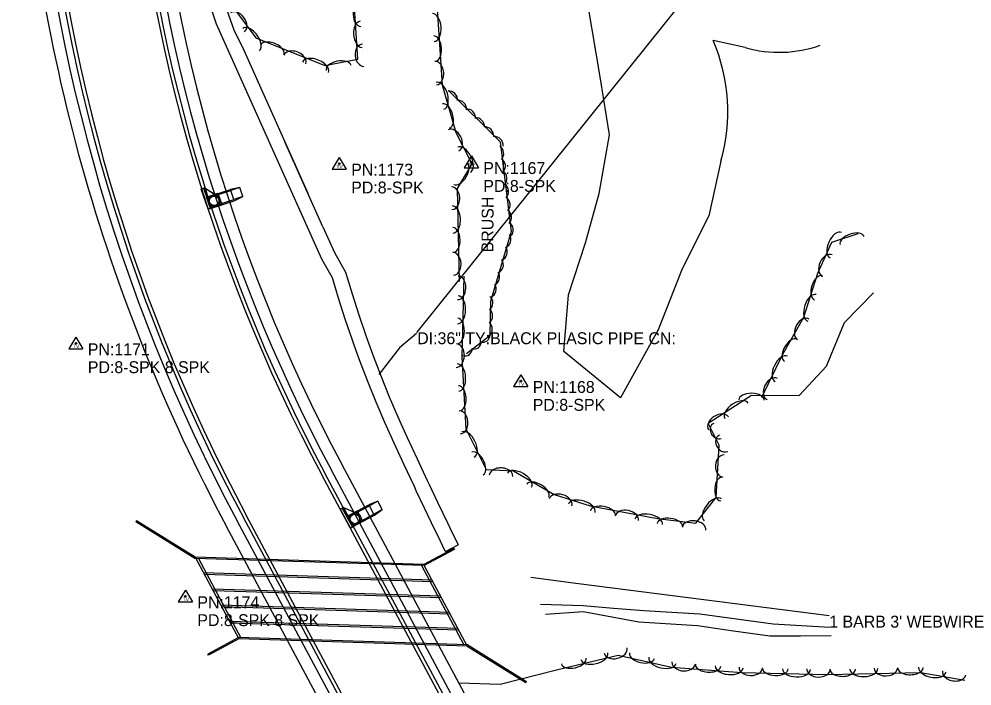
# Model space of a CAD drawing. Extents: x 978516 to 993312, y 1836504 to 1846212.
# Drawn here: x 992481.5 to 992881.8, y 1841361.8 to 1841641.6 of the extents above; entities that cross this region are included whole.
import ezdxf

# ---------------------------------------------------------------- set-up
doc = ezdxf.new("R2010")
doc.units = 0
for name, color, linetype in [('R_Drainage', 7, 'Continuous'), ('R_Proposed Road', 7, 'Continuous'), ('S_CROSS_DRAIN', 7, 'Continuous'), ('S_CROSS_DRAIN_ANNOT', 7, 'Continuous'), ('S_DITCHLINE', 7, 'Continuous'), ('S_DRG_PT_SYM', 7, 'Continuous'), ('S_FENCE', 7, 'Continuous'), ('S_FENCE_ANNOT', 7, 'Continuous'), ('S_PARKING', 7, 'Continuous'), ('S_SECONDARY_CTL', 7, 'Continuous'), ('S_SECONDARY_CTL_ANNOT', 7, 'Continuous'), ('S_TREE', 7, 'Continuous'), ('S_TREE_ANNOT', 7, 'Continuous')]:
    doc.layers.add(name, color=color, linetype=linetype)

msp = doc.modelspace()

# ---------------------------------------------------------------- linework, layer by layer
at = {"layer": 'R_Drainage'}
for p, q in [((992608.61, 1841540.89), (992564.49, 1841639.47)), ((992609.13, 1841554.44), (992593.17, 1841590.08)), ((992558.92, 1841570.64), (992561.92, 1841562.15)), ((992561.86, 1841562.14), (992559.08, 1841570.7)), ((992559.39, 1841570.8), (992564.76, 1841567.46)), ((992559.55, 1841570.86), (992563.83, 1841568.04)), ((992560.31, 1841566.9), (992570.3, 1841570.14)), ((992560.94, 1841566.58), (992570.45, 1841569.67)), ((992574.26, 1841570.9), (992570.3, 1841570.14)), ((992574.26, 1841570.9), (992570.45, 1841569.67)), ((992571.69, 1841565.86), (992570.45, 1841569.67)), ((992575.49, 1841567.1), (992574.26, 1841570.9)), ((992562.18, 1841562.77), (992560.94, 1841566.58)), ((992561.86, 1841562.14), (992571.84, 1841565.39)), ((992562.18, 1841562.77), (992571.69, 1841565.86)), ((992564.97, 1841568.53), (992566.64, 1841563.82)), ((992575.49, 1841567.1), (992571.69, 1841565.86)), ((992571.84, 1841565.39), (992575.49, 1841567.1)), ((992609.13, 1841554.44), (992613.97, 1841543.61)), ((992617.72, 1841436.63), (992623.54, 1841434.15)), ((992617.72, 1841436.63), (992622.43, 1841434.62)), ((992619.17, 1841432.87), (992628.43, 1841437.83)), ((992619.85, 1841432.67), (992628.66, 1841437.39)), ((992632.19, 1841439.28), (992628.43, 1841437.83)), ((992632.19, 1841439.28), (992628.66, 1841437.39)), ((992630.55, 1841433.87), (992628.66, 1841437.39)), ((992634.08, 1841435.76), (992632.19, 1841439.28)), ((992617.28, 1841436.4), (992621.53, 1841428.47)), ((992621.53, 1841428.47), (992617.28, 1841436.4)), ((992621.74, 1841429.14), (992619.85, 1841432.67)), ((992621.53, 1841428.47), (992630.78, 1841433.42)), ((992621.74, 1841429.14), (992630.55, 1841433.87)), ((992623.58, 1841435.24), (992625.94, 1841430.83)), ((992634.08, 1841435.76), (992630.55, 1841433.87)), ((992630.78, 1841433.42), (992634.08, 1841435.76)), ((992530.82, 1841431.08), (992530.55, 1841430.65)), ((992555.31, 1841415.3), (992530.55, 1841430.65)), ((992555.46, 1841415.8), (992530.82, 1841431.08)), ((992660.59, 1841418.2), (992665.88, 1841421.04)), ((992651.41, 1841412.77), (992664.19, 1841419.62)), ((992651.53, 1841412.26), (992664.43, 1841419.18)), ((992664.19, 1841419.62), (992664.43, 1841419.18)), ((992651.53, 1841412.26), (992555.31, 1841415.3)), ((992555.46, 1841415.8), (992573.83, 1841381.53)), ((992651.41, 1841412.77), (992555.46, 1841415.8)), ((992556.89, 1841415.25), (992574.71, 1841382.01)), ((992651.41, 1841412.77), (992669.78, 1841378.51)), ((992654.96, 1841406.15), (992559.01, 1841409.18)), ((992650.53, 1841412.3), (992668.35, 1841379.05)), ((992655.32, 1841405.48), (992559.37, 1841408.5)), ((992658.6, 1841399.37), (992562.65, 1841402.4)), ((992658.96, 1841398.69), (992563.01, 1841401.72)), ((992662.23, 1841392.58), (992566.28, 1841395.61)), ((992662.6, 1841391.91), (992566.65, 1841394.93)), ((992665.87, 1841385.8), (992569.92, 1841388.83)), ((992666.24, 1841385.12), (992570.28, 1841388.15)), ((992573.71, 1841382.04), (992560.81, 1841375.12)), ((992573.83, 1841381.53), (992561.05, 1841374.68)), ((992669.93, 1841379), (992573.71, 1841382.04)), ((992669.78, 1841378.51), (992573.83, 1841381.53)), ((992669.78, 1841378.51), (992694.43, 1841363.22)), ((992669.93, 1841379), (992694.69, 1841363.65)), ((992561.05, 1841374.68), (992560.81, 1841375.12)), ((992694.43, 1841363.22), (992694.69, 1841363.65))]:
    msp.add_line(p, q, dxfattribs=at)
for points in [[(992564.49, 1841639.47), (992559.98, 1841652.87)], [(992568.69, 1841645.81), (992571.77, 1841637.08)], [(992571.77, 1841637.08), (992575.95, 1841628.57), (992602.78, 1841568.62)], [(992660.59, 1841418.2), (992660.54, 1841418.31), (992657.21, 1841425.16), (992656.16, 1841427.32), (992651.83, 1841436.36), (992648.34, 1841443.7), (992647.53, 1841445.42), (992643.27, 1841454.49), (992639.04, 1841463.6), (992635.14, 1841472.27), (992631.48, 1841480.83), (992627.99, 1841489.46), (992624.66, 1841498.14), (992622.24, 1841504.78), (992621.49, 1841506.88), (992618.5, 1841515.66), (992615.66, 1841524.49), (992613.1, 1841533.02), (992608.61, 1841540.89)], [(992613.97, 1841543.61), (992618.65, 1841535.4), (992621.39, 1841526.27), (992624.19, 1841517.55), (992627.16, 1841508.86), (992627.89, 1841506.81), (992630.28, 1841500.24), (992633.57, 1841491.66), (992637.02, 1841483.14), (992640.64, 1841474.68), (992644.5, 1841466.09), (992648.71, 1841457.03), (992652.96, 1841447.97), (992653.76, 1841446.27), (992657.24, 1841438.94), (992661.57, 1841429.93), (992662.61, 1841427.78), (992665.88, 1841421.04)]]:
    msp.add_lwpolyline(points, dxfattribs=at)
for points in [[(992559.39, 1841570.8), (992562.39, 1841562.32), (992560.98, 1841561.82), (992557.98, 1841570.3)], [(992562.33, 1841562.3), (992559.55, 1841570.86), (992558.12, 1841570.39), (992560.91, 1841561.83)], [(992564.97, 1841568.53), (992566.64, 1841563.82), (992561.92, 1841562.15), (992560.25, 1841566.86)], [(992617.72, 1841436.63), (992621.98, 1841428.7), (992620.65, 1841427.99), (992616.4, 1841435.93)], [(992621.98, 1841428.7), (992617.72, 1841436.63), (992616.4, 1841435.93), (992620.65, 1841427.99)], [(992623.58, 1841435.24), (992625.94, 1841430.83), (992621.53, 1841428.47), (992619.17, 1841432.87)]]:
    msp.add_lwpolyline(points, close=True, dxfattribs=at)
for centre, radius in [((992563.45, 1841565.34), 2.5), ((992563.45, 1841565.34), 2.5), ((992563.45, 1841565.34), 2.5), ((992563.45, 1841565.34), 2), ((992563.45, 1841565.34), 2), ((992563.45, 1841565.34), 2), ((992622.56, 1841431.85), 2.5), ((992622.56, 1841431.85), 2.5), ((992622.56, 1841431.85), 2.5), ((992622.56, 1841431.85), 2), ((992622.56, 1841431.85), 2), ((992622.56, 1841431.85), 2)]:
    msp.add_circle(centre, radius, dxfattribs=at)
at = {"layer": 'R_Proposed Road'}
for p, q in [((992745.33, 1841215.51), (992617.16, 1841454.62)), ((992736.96, 1841211.03), (992608.79, 1841450.13)), ((992738.28, 1841211.73), (992610.11, 1841450.84)), ((992740.92, 1841213.15), (992612.75, 1841452.25)), ((992705.23, 1841194.02), (992577.06, 1841433.12)), ((992696.86, 1841189.53), (992568.69, 1841428.63)), ((992701.26, 1841191.89), (992573.09, 1841430.99)), ((992703.91, 1841193.31), (992575.74, 1841432.41))]:
    msp.add_line(p, q, dxfattribs=at)
for radius in [743.7, 738.7, 735.7, 734.2, 698.2, 696.7, 693.7, 688.7]:
    msp.add_arc((993224.15, 1841779.99), radius, 183.02281, 208.19343, dxfattribs=at)
at = {"layer": 'S_CROSS_DRAIN'}
msp.add_line((992648.73, 1841510.18), (992821.68, 1841725.49), dxfattribs=at)
at = {"layer": 'S_DITCHLINE'}
for points in [[(992648.4, 1841509.64), (992641.29, 1841503.69), (992632.64, 1841492.51)], [(992700.57, 1841396.13), (992718.47, 1841395.46), (992731.22, 1841394.41), (992743.98, 1841393.36), (992767.47, 1841392.02), (992782.84, 1841389.93), (992798.22, 1841387.83), (992822.04, 1841386.36)], [(992702.59, 1841391.93), (992718.43, 1841393.03), (992741.86, 1841388.68), (992766.44, 1841387.11), (992781.66, 1841384.96), (992796.87, 1841382.81), (992809.71, 1841382.85), (992822.55, 1841382.9)]]:
    msp.add_lwpolyline(points, dxfattribs=at)
at = {"layer": 'S_DRG_PT_SYM'}
msp.add_lwpolyline([(992648.73, 1841510.18), (992648.73, 1841510.23), (992648.73, 1841510.18), (992648.68, 1841510.18), (992648.73, 1841510.18), (992648.73, 1841510.13), (992648.73, 1841510.18), (992648.78, 1841510.18)], dxfattribs=at)
at = {"layer": 'S_FENCE'}
for p, q in [((992716.48, 1841404.56), (992696.48, 1841407.34)), ((992821.81, 1841391.25), (992716.48, 1841404.56))]:
    msp.add_line(p, q, dxfattribs=at)
at = {"layer": 'S_PARKING'}
for points in [[(992776.31, 1841581.92), (992771.18, 1841559.07), (992760.05, 1841536.74), (992749.88, 1841511.18), (992734.1, 1841482.64), (992710.31, 1841502.07), (992712.31, 1841525.85), (992719.38, 1841547.65), (992725.1, 1841568.4), (992729.57, 1841593.09), (992725.69, 1841616.53), (992718.59, 1841658.99), (992716.77, 1841671.03), (992696.99, 1841669.26), (992701.32, 1841710.49), (992701.07, 1841742.76), (992700.25, 1841762.77), (992705.76, 1841769.59), (992705.77, 1841779.83), (992705.49, 1841786.73)], [(992786.55, 1841629.7), (992773.09, 1841632.63)]]:
    msp.add_lwpolyline(points, dxfattribs=at)
for centre, major_axis, ratio, start_param, end_param in [((992705, 1841603.23), (-16.4, 73.6), 0.983019, 4.210145, 4.897656), ((992800.83, 1841678.62), (44.02, 25.7), 0.999657, 3.900148, 4.528915)]:
    msp.add_ellipse(centre, major_axis=major_axis, ratio=ratio, start_param=start_param, end_param=end_param, dxfattribs=at)
at = {"layer": 'S_SECONDARY_CTL'}
for p, q in [((992616.01, 1841583.54), (992613, 1841578.59)), ((992616.01, 1841583.54), (992618.96, 1841578.59)), ((992671.5, 1841584.2), (992668.49, 1841579.24)), ((992671.5, 1841584.2), (992674.45, 1841579.24)), ((992613, 1841578.59), (992618.96, 1841578.59)), ((992668.49, 1841579.24), (992674.45, 1841579.24)), ((992505.38, 1841508.14), (992502.37, 1841503.19)), ((992505.38, 1841508.14), (992508.33, 1841503.19)), ((992502.37, 1841503.19), (992508.33, 1841503.19)), ((992692.26, 1841492.34), (992689.25, 1841487.39)), ((992692.26, 1841492.34), (992695.21, 1841487.39)), ((992689.25, 1841487.39), (992695.21, 1841487.39)), ((992551.39, 1841401.98), (992548.38, 1841397.03)), ((992551.39, 1841401.98), (992554.33, 1841397.03)), ((992548.38, 1841397.03), (992554.33, 1841397.03))]:
    msp.add_line(p, q, dxfattribs=at)
for centre, radius in [((992616.01, 1841580.93), 0.311), ((992616.01, 1841580.93), 0.183), ((992616.01, 1841580.93), 0.103), ((992671.5, 1841581.59), 0.311), ((992671.5, 1841581.59), 0.183), ((992671.5, 1841581.59), 0.103), ((992505.38, 1841505.53), 0.311), ((992505.38, 1841505.53), 0.183), ((992505.38, 1841505.53), 0.103), ((992692.26, 1841489.73), 0.311), ((992692.26, 1841489.73), 0.183), ((992692.26, 1841489.73), 0.103), ((992551.39, 1841399.37), 0.311), ((992551.39, 1841399.37), 0.183), ((992551.39, 1841399.37), 0.103)]:
    msp.add_circle(centre, radius, dxfattribs=at)
at = {"layer": 'S_TREE'}
for points in [[(992545.47, 1841720.88), (992551.4, 1841716.46), (992558.2, 1841697.26), (992554.78, 1841674.65), (992565.54, 1841654.65), (992581.01, 1841633.68), (992609.89, 1841622.13), (992623.78, 1841624.81), (992622.35, 1841646.43), (992616.15, 1841659.9), (992627.17, 1841680.46), (992634.65, 1841709.74), (992642.94, 1841710.97), (992652.2, 1841708.07), (992656.22, 1841694.25), (992652.42, 1841672.22), (992656.87, 1841650.08), (992659.17, 1841614.08), (992664.99, 1841594.06), (992671.65, 1841580.85), (992665.54, 1841570.55), (992666.34, 1841531.52)], [(992661.92, 1841611.63), (992683.61, 1841590.06), (992688.2, 1841552.47), (992679.55, 1841523.09), (992679.24, 1841508.62), (992669.4, 1841501.16)], [(992793.53, 1841482.98), (992802.32, 1841501.04), (992811.15, 1841516.56), (992817.04, 1841535.04), (992822.88, 1841548.05), (992833.93, 1841551.68)], [(992668.28, 1841533.73), (992667.5, 1841499.71), (992669.19, 1841469.73), (992677.64, 1841452.57), (992689.14, 1841452.05), (992706.25, 1841442.08), (992721.33, 1841437.39), (992749.72, 1841432.02), (992765.71, 1841430.02), (992774.26, 1841440.84), (992775.54, 1841462.75), (992770.94, 1841471.99), (992789.11, 1841483.82), (992809.2, 1841483.6), (992820.59, 1841495.92), (992828.29, 1841514.33), (992840.42, 1841526.71)], [(992878.75, 1841364.06), (992860.29, 1841367.33), (992820.97, 1841366.41), (992785.13, 1841367.23), (992755.6, 1841369.47), (992733.2, 1841374.48), (992707.24, 1841368.34), (992683.52, 1841362.33), (992666.33, 1841362.89)]]:
    msp.add_lwpolyline(points, dxfattribs=at)
for centre, major_axis, ratio, start_param, end_param in [((992573.22, 1841640.26), (-2.96, 3.97), 0.679956, 3.134974, 6.276566), ((992624.66, 1841643.57), (0.41, -5.05), 0.567327, 3.113789, 6.255381), ((992625.21, 1841635.19), (0.46, -5.54), 0.577154, 3.112829, 6.254422), ((992655.52, 1841638.06), (-0.39, 5.85), 0.548233, 3.136993, 6.278585), ((992578.92, 1841632.97), (-3.49, 4.71), 0.545788, 3.137524, 6.279117), ((992656.08, 1841629.22), (-0.35, 5.33), 0.538884, 3.137136, 6.278728), ((992587.85, 1841628.68), (-4.95, 2), 0.537451, 3.14626, 6.287853), ((992626.05, 1841626.44), (0.48, -4.67), 0.718588, 3.092157, 6.233749), ((992597.31, 1841624.61), (-4.59, 1.86), 0.681181, 3.149442, 6.291035), ((992605.99, 1841621.42), (-5.44, 2.19), 0.546774, 3.14641, 6.288003), ((992615.68, 1841621.09), (-5.25, -1.01), 0.539263, 3.141593, 6.283185), ((992656.48, 1841618.94), (-0.34, 4.94), 0.682999, 3.134079, 6.275672), ((992658.33, 1841609.42), (-1.64, 5.64), 0.546324, 3.141593, 6.283185), ((992662.1, 1841607.8), (-2.59, 2.57), 0.97307, 3.824599, 5.597799), ((992660.81, 1841600.91), (-1.49, 5.13), 0.537008, 3.141593, 6.283185), ((992665.83, 1841603.99), (-2.59, 2.57), 0.97307, 3.824599, 5.597799), ((992669.63, 1841600.31), (-2.59, 2.57), 0.97307, 3.824599, 5.597799), ((992673.41, 1841596.6), (-2.59, 2.57), 0.97307, 3.824599, 5.597799), ((992664.03, 1841590.71), (-2.23, 4.43), 0.67986, 3.141593, 6.283185), ((992677.27, 1841592.76), (-2.59, 2.57), 0.97307, 3.824599, 5.597799), ((992681.25, 1841588.75), (-2.59, 2.57), 0.97307, 3.824599, 5.597799), ((992668.43, 1841582.56), (-2.64, 5.24), 0.545705, 3.141593, 6.283185), ((992681.51, 1841585.21), (-1.05, 3.49), 0.974432, 3.650533, 5.423734), ((992666.82, 1841576.86), (2.73, 4.6), 0.540375, 3.141593, 6.283185), ((992682.23, 1841579.98), (-1.05, 3.49), 0.974432, 3.650533, 5.423734), ((992682.9, 1841574.72), (-1.05, 3.49), 0.974432, 3.650533, 5.423734), ((992663.25, 1841566.47), (-0.21, 4.8), 0.703509, 3.107776, 6.249369), ((992683.56, 1841569.32), (-1.05, 3.49), 0.974432, 3.650533, 5.423734), ((992684.21, 1841563.72), (-1.05, 3.49), 0.974432, 3.650533, 5.423734), ((992663.7, 1841557.5), (-0.18, 5.68), 0.564857, 3.121463, 6.263056), ((992684.79, 1841558.42), (-1.05, 3.49), 0.974432, 3.650533, 5.423734), ((992663.87, 1841548.91), (-0.16, 5.18), 0.555232, 3.122115, 6.263707), ((992685.5, 1841553.19), (-1.05, 3.49), 0.974432, 3.650533, 5.423734), ((992824.6, 1841546.71), (-2.4, -5.35), 0.55008, 3.141593, 6.283185), ((992684.51, 1841549.11), (0.21, 3.64), 0.984947, 3.594181, 5.367382), ((992831.47, 1841548.64), (-5.08, -1.67), 0.540699, 3.141593, 6.283185), ((992682.97, 1841543.89), (0.21, 3.64), 0.984947, 3.594181, 5.367382), ((992663.82, 1841538.93), (-0.21, 4.8), 0.703509, 3.107776, 6.249369), ((992821.05, 1841538.15), (-2.03, -4.52), 0.685311, 3.141593, 6.283185), ((992681.35, 1841538.49), (0.21, 3.64), 0.984947, 3.594181, 5.367382), ((992665.79, 1841528.83), (0.11, 4.95), 0.68462, 3.141593, 6.283185), ((992679.77, 1841533.4), (0.21, 3.64), 0.984947, 3.594181, 5.367382), ((992817.29, 1841528.84), (-1.62, -5.09), 0.540699, 3.141593, 6.283185), ((992678.35, 1841528.31), (0.21, 3.64), 0.984947, 3.594181, 5.367382), ((992665.84, 1841519.57), (0.14, 5.87), 0.549525, 3.141593, 6.283185), ((992676.97, 1841522.61), (-2.32, 2.81), 0.962151, 3.09439, 4.867591), ((992814.6, 1841520.4), (-1.78, -5.59), 0.55008, 3.141593, 6.283185), ((992676.85, 1841517.26), (-2.32, 2.81), 0.962151, 3.09439, 4.867591), ((992810.97, 1841511.42), (-2.45, -4.31), 0.685311, 3.141593, 6.283185), ((992665.64, 1841510.7), (0.12, 5.35), 0.540154, 3.141593, 6.283185), ((992676.7, 1841511.71), (-2.32, 2.81), 0.962151, 3.09439, 4.867591), ((992675.96, 1841509.56), (-1.98, 3.06), 0.889504, 2.320082, 4.093283), ((992665.14, 1841500.41), (0.11, 4.95), 0.68462, 3.141593, 6.283185), ((992672.26, 1841506.66), (-1.98, 3.06), 0.889504, 2.320082, 4.093283), ((992805.64, 1841502.6), (-2.64, -4.65), 0.540699, 3.141593, 6.283185), ((992668.51, 1841503.78), (-1.98, 3.06), 0.889504, 2.320082, 4.093283), ((992801.66, 1841494.83), (-2.57, -5.28), 0.55008, 3.141593, 6.283185), ((992665.86, 1841491.18), (-0.35, 5.74), 0.560473, 3.132209, 6.273801), ((992797.84, 1841486.39), (-2.17, -4.46), 0.685311, 3.141593, 6.283185), ((992666.35, 1841482.51), (-0.32, 5.23), 0.550917, 3.13251, 6.274102), ((992789.17, 1841481.73), (-5.35, 0.06), 0.53327, 3.141593, 6.283185), ((992782.9, 1841477.26), (-4.92, -3.2), 0.54658, 3.141593, 6.283185), ((992666.66, 1841472.42), (-0.33, 4.84), 0.698214, 3.125946, 6.267539), ((992775.28, 1841472), (-4.15, -2.7), 0.680951, 3.141593, 6.283185), ((992670.12, 1841463.07), (-2.6, 5.26), 0.546713, 3.138253, 6.279845), ((992774.88, 1841468.78), (2.21, -2.79), 0.791614, 2.87979, 6.021382), ((992777.48, 1841463.56), (2.49, -3.02), 0.803355, 2.859801, 6.001394), ((992674.03, 1841455.12), (-2.37, 4.79), 0.53739, 3.138356, 6.279949), ((992777.41, 1841454.05), (-0.2, -4.65), 0.728376, 3.120925, 6.262518), ((992683.96, 1841449.93), (-4.95, 0.22), 0.675725, 3.141363, 6.282956), ((992691.7, 1841448.14), (-5.07, 2.95), 0.542401, 3.141593, 6.283185), ((992776.59, 1841444.4), (-0.26, -5.02), 0.574742, 3.130162, 6.271755), ((992699.36, 1841443.68), (-4.62, 2.69), 0.533152, 3.141593, 6.283185), ((992708.94, 1841438.79), (-4.73, 1.47), 0.675173, 3.141593, 6.283185), ((992772.87, 1841435.67), (-3.64, -4.6), 0.548913, 3.141593, 6.283185), ((992717.86, 1841436.28), (-5.6, 1.74), 0.541943, 3.141593, 6.283185), ((992726.72, 1841434.25), (-5.25, 0.99), 0.532773, 3.141593, 6.283185), ((992736.8, 1841432.08), (-4.87, 0.92), 0.675264, 3.141593, 6.283185), ((992745.95, 1841430.61), (-5.77, 1.09), 0.542016, 3.141593, 6.283185), ((992754.84, 1841429.27), (-5.31, 0.66), 0.532897, 3.141593, 6.283185), ((992765.03, 1841427.74), (-4.92, 0.62), 0.675422, 3.141593, 6.283185), ((992732.07, 1841376.66), (4.82, 1.14), 0.685306, 3.141593, 6.283185), ((992714.49, 1841372.23), (5.2, 1.23), 0.540695, 3.141593, 6.283185), ((992723.12, 1841374.27), (5.71, 1.35), 0.550076, 3.141593, 6.283185), ((992743.14, 1841374.43), (5.22, -1.17), 0.540692, 3.141599, 6.283191), ((992751.79, 1841372.5), (5.73, -1.28), 0.550072, 3.141599, 6.283191), ((992760.65, 1841371.48), (4.94, -0.38), 0.685319, 3.141637, 6.28323), ((992770.9, 1841370.44), (5.33, -0.41), 0.540706, 3.141619, 6.283212), ((992779.74, 1841369.77), (5.85, -0.44), 0.550086, 3.14162, 6.283213), ((992788.88, 1841369.53), (4.95, -0.11), 0.685303, 3.141593, 6.283185), ((992799.18, 1841369.03), (5.35, -0.12), 0.540693, 3.141593, 6.283185), ((992808.04, 1841368.82), (5.87, -0.13), 0.550073, 3.141593, 6.283185), ((992817.3, 1841368.87), (4.95, -0.11), 0.685303, 3.141593, 6.283185), ((992827.5, 1841368.68), (5.34, 0.12), 0.540794, 3.141661, 6.283254), ((992836.36, 1841368.89), (5.87, 0.14), 0.550176, 3.141664, 6.283256), ((992845.61, 1841369.37), (4.95, 0.12), 0.685431, 3.141709, 6.283302), ((992855.92, 1841369.35), (5.34, 0.12), 0.540794, 3.141661, 6.283254), ((992865.13, 1841368.62), (5.77, -1.02), 0.550447, 3.141746, 6.283339), ((992874.29, 1841367.27), (4.88, -0.86), 0.685768, 3.141844, 6.283437)]:
    msp.add_ellipse(centre, major_axis=major_axis, ratio=ratio, start_param=start_param, end_param=end_param, dxfattribs=at)

# ---------------------------------------------------------------- texts
at = {"layer": 'S_CROSS_DRAIN_ANNOT'}
msp.add_text('DI:36" TY:BLACK PLASIC PIPE CN:', height=5, dxfattribs=at).set_placement((992648.73, 1841505.18))
at = {"layer": 'S_FENCE_ANNOT'}
msp.add_text("1 BARB 3' WEBWIRE", height=5, dxfattribs=at).set_placement((992821.81, 1841386.25))
at = {"layer": 'S_SECONDARY_CTL'}
for p in [(992670.3, 1841579.58), (992614.81, 1841578.92), (992504.18, 1841503.52), (992691.06, 1841487.72), (992550.18, 1841397.36)]:
    msp.add_text('TV', height=1.5, dxfattribs=at).set_placement(p)
at = {"layer": 'S_SECONDARY_CTL_ANNOT'}
for s, p in [('PN:1173', (992621.01, 1841575.93)), ('PN:1167', (992676.5, 1841576.59)), ('PD:8-SPK', (992621.01, 1841568.43)), ('PD:8-SPK', (992676.5, 1841569.09)), ('PN:1171', (992510.38, 1841500.53)), ('PD:8-SPK 8 SPK', (992510.38, 1841493.03)), ('PN:1168', (992697.26, 1841484.73)), ('PD:8-SPK', (992697.26, 1841477.23)), ('PN:1174', (992556.39, 1841394.37)), ('PD:8-SPK 8 SPK', (992556.39, 1841386.87))]:
    msp.add_text(s, height=5, dxfattribs=at).set_placement(p)
at = {"layer": 'S_TREE_ANNOT'}
msp.add_text('BRUSH', height=5, rotation=89.6452, dxfattribs=at).set_placement((992680.71, 1841543.69))

doc.saveas('drawing.dxf')
